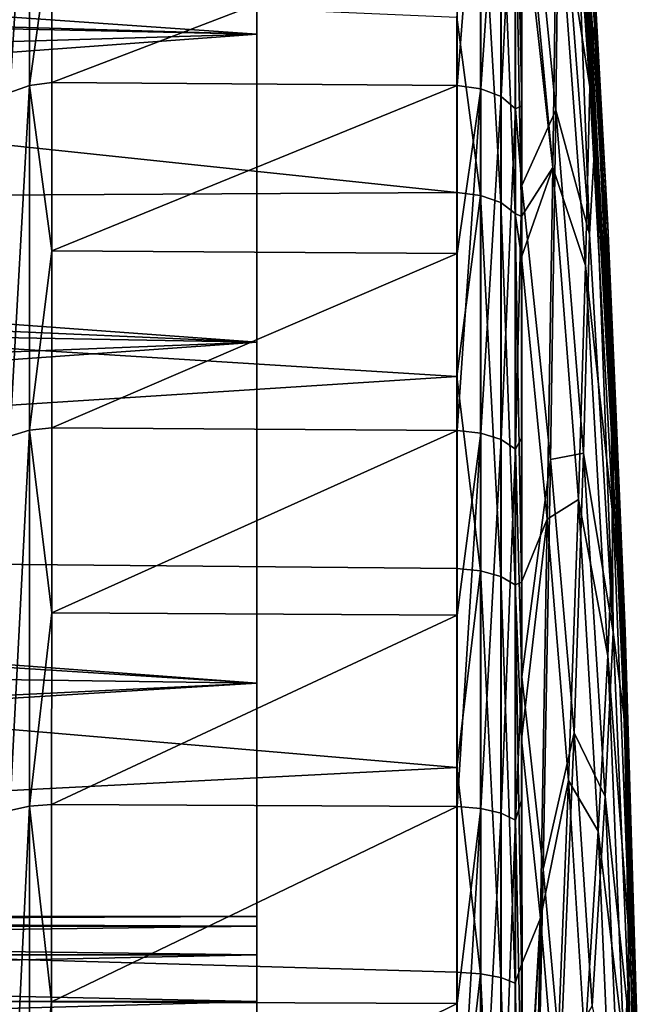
# Model space of a CAD drawing. Header units: millimetres. Extents: x -182 to 217, y -96 to 236.
# Tile 284 of 458: x 47.78 to 52.56, y 6.32 to 13.9. Entities that reach past the tile are written whole.
import ezdxf

# ---------------------------------------------------------------- set-up
doc = ezdxf.new("R2010")
doc.units = ezdxf.units.MM
doc.header["$LTSCALE"] = 52.148148
for name, color, linetype in [('705', 7, 'CONTINUOUS'), ('708', 7, 'CONTINUOUS'), ('710', 7, 'CONTINUOUS'), ('711', 7, 'CONTINUOUS'), ('714', 7, 'CONTINUOUS'), ('725', 7, 'CONTINUOUS'), ('727', 7, 'CONTINUOUS'), ('739', 7, 'CONTINUOUS'), ('740', 7, 'CONTINUOUS'), ('741', 7, 'CONTINUOUS'), ('742', 7, 'CONTINUOUS'), ('743', 7, 'CONTINUOUS'), ('752', 7, 'CONTINUOUS'), ('758', 7, 'CONTINUOUS'), ('765', 7, 'CONTINUOUS')]:
    doc.layers.add(name, color=color, linetype=linetype)

msp = doc.modelspace()

# ---------------------------------------------------------------- linework, layer by layer
at = {"layer": '705', "color": 7, "linetype": 'CONTINUOUS', "true_color": 0xaaaaaa}
for points in [[(30.3394, 12.4497, -18.7418), (29.4803, 14.8546, -16.8994), (51.1374, 12.5687, -18.6622), (30.3394, 12.4497, -18.7418)], [(51.1374, 12.5687, -18.6622), (29.4803, 14.8546, -16.8994), (51.1374, 13.9155, -17.6807), (51.1374, 12.5687, -18.6622)], [(51.1375, 11.153, -19.5413), (30.3394, 12.4497, -18.7418), (51.1374, 12.5687, -18.6622), (51.1375, 11.153, -19.5413)], [(31.0307, 9.8607, -20.2241), (30.3394, 12.4497, -18.7418), (51.1375, 11.153, -19.5413), (31.0307, 9.8607, -20.2241)], [(51.1377, 9.676, -20.3132), (31.0307, 9.8607, -20.2241), (51.1375, 11.153, -19.5413), (51.1377, 9.676, -20.3132)], [(31.5503, 7.1354, -21.3386), (31.0307, 9.8607, -20.2241), (51.138, 8.1458, -20.9737), (31.5503, 7.1354, -21.3386)], [(51.138, 8.1458, -20.9737), (31.0307, 9.8607, -20.2241), (51.1377, 9.676, -20.3132), (51.138, 8.1458, -20.9737)], [(51.1384, 6.571, -21.5191), (31.5503, 7.1354, -21.3386), (51.138, 8.1458, -20.9737), (51.1384, 6.571, -21.5191)], [(31.897, 4.3172, -22.0819), (31.5503, 7.1354, -21.3386), (51.1389, 4.96, -21.9465), (31.897, 4.3172, -22.0819)], [(51.1389, 4.96, -21.9465), (31.5503, 7.1354, -21.3386), (51.1384, 6.571, -21.5191), (51.1389, 4.96, -21.9465)]]:
    msp.add_3dface(points, dxfattribs=at)
at = {"layer": '708', "color": 7, "linetype": 'CONTINUOUS', "true_color": 0xaaaaaa}
for points in [[(48.0228, 14.6321, 56.7528), (48.0227, 13.4132, 57.8029), (51.1402, 14.6081, 56.7751), (48.0228, 14.6321, 56.7528)], [(51.1402, 14.6081, 56.7751), (48.0227, 13.4132, 57.8029), (51.1403, 13.3901, 57.8213), (51.1402, 14.6081, 56.7751)], [(48.0227, 13.4132, 57.8029), (48.0224, 12.1191, 58.7589), (51.1403, 13.3901, 57.8213), (48.0227, 13.4132, 57.8029)], [(51.1403, 13.3901, 57.8213), (48.0224, 12.1191, 58.7589), (51.1404, 12.0974, 58.7737), (51.1403, 13.3901, 57.8213)], [(48.0224, 12.1191, 58.7589), (48.0221, 10.7571, 59.6155), (51.1404, 12.0974, 58.7737), (48.0224, 12.1191, 58.7589)], [(51.1404, 12.0974, 58.7737), (48.0221, 10.7571, 59.6155), (51.1406, 10.7372, 59.6269), (51.1404, 12.0974, 58.7737)], [(48.0221, 10.7571, 59.6155), (48.0216, 9.3348, 60.3678), (51.1406, 10.7372, 59.6269), (48.0221, 10.7571, 59.6155)], [(51.1406, 10.7372, 59.6269), (48.0216, 9.3348, 60.3678), (51.1408, 9.3171, 60.3763), (51.1406, 10.7372, 59.6269)], [(48.0216, 9.3348, 60.3678), (48.0209, 7.8602, 61.0117), (51.1408, 9.3171, 60.3763), (48.0216, 9.3348, 60.3678)], [(51.1408, 9.3171, 60.3763), (48.0209, 7.8602, 61.0117), (51.1412, 7.845, 61.0176), (51.1408, 9.3171, 60.3763)], [(48.0209, 7.8602, 61.0117), (48.0199, 6.3415, 61.5435), (51.1412, 7.845, 61.0176), (48.0209, 7.8602, 61.0117)], [(51.1412, 7.845, 61.0176), (48.0199, 6.3415, 61.5435), (51.1418, 6.3292, 61.5473), (51.1412, 7.845, 61.0176)], [(48.0199, 6.3415, 61.5435), (48.0188, 4.7873, 61.9603), (51.1418, 6.3292, 61.5473), (48.0199, 6.3415, 61.5435)], [(51.1418, 6.3292, 61.5473), (48.0188, 4.7873, 61.9603), (51.1424, 4.778, 61.9624), (51.1418, 6.3292, 61.5473)]]:
    msp.add_3dface(points, dxfattribs=at)
at = {"layer": '710', "color": 7, "linetype": 'CONTINUOUS', "true_color": 0xaaaaaa}
for points in [[(49.6, 15.8451, -12.6363), (49.6, 13.785, -14.8566), (49.6, 15.8451, 12.6363), (49.6, 15.8451, -12.6363)], [(49.6, 15.8451, 12.6363), (49.6, 13.785, -14.8566), (49.6, 13.785, 14.8566), (49.6, 15.8451, 12.6363)], [(49.6, 13.785, -14.8566), (49.6, 11.4168, -16.7451), (49.6, 13.785, 14.8566), (49.6, 13.785, -14.8566)], [(49.6, 13.785, 14.8566), (49.6, 11.4168, -16.7451), (49.6, 11.4168, 16.7451), (49.6, 13.785, 14.8566)], [(49.6, 11.4168, -16.7451), (49.6, 8.7938, -18.2596), (49.6, 11.4168, 16.7451), (49.6, 11.4168, -16.7451)], [(49.6, 11.4168, 16.7451), (49.6, 8.7938, -18.2596), (49.6, 8.7938, 18.2596), (49.6, 11.4168, 16.7451)], [(49.6, 8.7938, -18.2596), (49.6, 5.974, -19.3663), (49.6, 8.7938, 18.2596), (49.6, 8.7938, -18.2596)], [(49.6, 8.7938, 18.2596), (49.6, 5.974, -19.3663), (49.6, 7, -4), (49.6, 8.7938, 18.2596)], [(49.6, 5.974, 19.3663), (49.6, 8.7938, 18.2596), (49.6, 6.3455, 5.8705), (49.6, 5.974, 19.3663)], [(49.6, 6.3455, 5.8705), (49.6, 8.7938, 18.2596), (49.6, 6.7029, 5.3016), (49.6, 6.3455, 5.8705)], [(49.6, 6.7029, 5.3016), (49.6, 8.7938, 18.2596), (49.6, 6.9248, 4.6676), (49.6, 6.7029, 5.3016)], [(49.6, 6.9248, 4.6676), (49.6, 8.7938, 18.2596), (49.6, 7, 4), (49.6, 6.9248, 4.6676)], [(49.6, 7, 4), (49.6, 8.7938, 18.2596), (49.6, 7, -4), (49.6, 7, 4)], [(49.6, 7, -4), (49.6, 5.974, -19.3663), (49.6, 6.9248, -4.6676), (49.6, 7, -4)], [(49.6, 6.9248, -4.6676), (49.6, 5.974, -19.3663), (49.6, 6.7029, -5.3016), (49.6, 6.9248, -4.6676)], [(49.6, 6.7029, -5.3016), (49.6, 5.974, -19.3663), (49.6, 6.3455, -5.8705), (49.6, 6.7029, -5.3016)], [(49.6, 6.3455, -5.8705), (49.6, 5.974, -19.3663), (49.6, 5.8705, -6.3455), (49.6, 6.3455, -5.8705)], [(49.6, 5.8705, 6.3455), (49.6, 5.974, 19.3663), (49.6, 6.3455, 5.8705), (49.6, 5.8705, 6.3455)]]:
    msp.add_3dface(points, dxfattribs=at)
at = {"layer": '711', "color": 7, "linetype": 'CONTINUOUS', "true_color": 0xaaaaaa}
for points in [[(49.6, 15.8451, 12.6363), (49.6, 13.785, 14.8566), (26.5983, 15.386, 14.0994), (49.6, 15.8451, 12.6363)], [(49.6, 13.785, -14.8566), (49.6, 15.8451, -12.6363), (28.611, 14.3967, -15.0352), (49.6, 13.785, -14.8566)], [(26.5983, 15.386, 14.0994), (49.6, 13.785, 14.8566), (26.5983, 14.2808, 15.2177), (26.5983, 15.386, 14.0994)], [(29.4197, 12.2975, -16.7694), (49.6, 13.785, -14.8566), (28.611, 14.3967, -15.0352), (29.4197, 12.2975, -16.7694)], [(26.5983, 14.2808, 15.2177), (49.6, 13.785, 14.8566), (26.5983, 13.0944, 16.2498), (26.5983, 14.2808, 15.2177)], [(49.6, 13.785, 14.8566), (49.6, 11.4168, 16.7451), (26.5983, 13.0944, 16.2498), (49.6, 13.785, 14.8566)], [(49.6, 11.4168, -16.7451), (49.6, 13.785, -14.8566), (29.4197, 12.2975, -16.7694), (49.6, 11.4168, -16.7451)], [(26.5983, 13.0944, 16.2498), (49.6, 11.4168, 16.7451), (26.5983, 11.8337, 17.1896), (26.5983, 13.0944, 16.2498)], [(30.0858, 10.0277, -18.1978), (49.6, 11.4168, -16.7451), (29.4197, 12.2975, -16.7694), (30.0858, 10.0277, -18.1978)], [(26.5983, 11.8337, 17.1896), (49.6, 11.4168, 16.7451), (26.5983, 10.5059, 18.0318), (26.5983, 11.8337, 17.1896)], [(49.6, 11.4168, 16.7451), (49.6, 8.7938, 18.2596), (26.5983, 10.5059, 18.0318), (49.6, 11.4168, 16.7451)], [(49.6, 8.7938, -18.2596), (49.6, 11.4168, -16.7451), (30.0858, 10.0277, -18.1978), (49.6, 8.7938, -18.2596)], [(26.5983, 10.5059, 18.0318), (49.6, 8.7938, 18.2596), (26.5983, 9.1183, 18.7717), (26.5983, 10.5059, 18.0318)], [(30.6055, 7.628, -19.3123), (49.6, 8.7938, -18.2596), (30.0858, 10.0277, -18.1978), (30.6055, 7.628, -19.3123)], [(26.5983, 9.1183, 18.7717), (49.6, 8.7938, 18.2596), (26.5983, 7.6791, 19.4049), (26.5983, 9.1183, 18.7717)], [(49.6, 8.7938, 18.2596), (49.6, 5.974, 19.3663), (26.5983, 7.6791, 19.4049), (49.6, 8.7938, 18.2596)], [(49.6, 5.974, -19.3663), (49.6, 8.7938, -18.2596), (30.6055, 7.628, -19.3123), (49.6, 5.974, -19.3663)], [(26.5983, 7.6791, 19.4049), (49.6, 5.974, 19.3663), (26.5983, 6.1963, 19.928), (26.5983, 7.6791, 19.4049)], [(30.9771, 5.135, -20.1092), (49.6, 5.974, -19.3663), (30.6055, 7.628, -19.3123), (30.9771, 5.135, -20.1092)]]:
    msp.add_3dface(points, dxfattribs=at)
at = {"layer": '714', "color": 7, "linetype": 'CONTINUOUS', "true_color": 0xaaaaaa}
for points in [[(49.6, 7, 4), (49.6, 7, -4), (32.6, 7, -4), (49.6, 7, 4)], [(32.6, 7, 4), (49.6, 7, 4), (32.6, 7, -4), (32.6, 7, 4)]]:
    msp.add_3dface(points, dxfattribs=at)
at = {"layer": '725', "color": 7, "linetype": 'CONTINUOUS', "true_color": 0xaaaaaa}
for points in [[(49.6, 6.9248, 4.6676), (49.6, 7, 4), (32.6, 6.9248, 4.6676), (49.6, 6.9248, 4.6676)], [(49.6, 7, 4), (32.6, 7, 4), (32.6, 6.9248, 4.6676), (49.6, 7, 4)], [(49.6, 6.7029, 5.3016), (49.6, 6.9248, 4.6676), (32.6, 6.7029, 5.3016), (49.6, 6.7029, 5.3016)], [(49.6, 6.9248, 4.6676), (32.6, 6.9248, 4.6676), (32.6, 6.7029, 5.3016), (49.6, 6.9248, 4.6676)], [(49.6, 6.3455, 5.8705), (49.6, 6.7029, 5.3016), (32.6, 6.3455, 5.8705), (49.6, 6.3455, 5.8705)], [(49.6, 6.7029, 5.3016), (32.6, 6.7029, 5.3016), (32.6, 6.3455, 5.8705), (49.6, 6.7029, 5.3016)], [(49.6, 5.8705, 6.3455), (49.6, 6.3455, 5.8705), (32.6, 5.8705, 6.3455), (49.6, 5.8705, 6.3455)], [(49.6, 6.3455, 5.8705), (32.6, 6.3455, 5.8705), (32.6, 5.8705, 6.3455), (49.6, 6.3455, 5.8705)]]:
    msp.add_3dface(points, dxfattribs=at)
at = {"layer": '727', "color": 7, "linetype": 'CONTINUOUS', "true_color": 0xaaaaaa}
for points in [[(49.6, 7, -4), (49.6, 6.9248, -4.6676), (32.6, 7, -4), (49.6, 7, -4)], [(32.6, 7, -4), (49.6, 6.9248, -4.6676), (32.6, 6.9248, -4.6676), (32.6, 7, -4)], [(49.6, 6.9248, -4.6676), (49.6, 6.7029, -5.3016), (32.6, 6.9248, -4.6676), (49.6, 6.9248, -4.6676)], [(49.6, 6.7029, -5.3016), (32.6, 6.7029, -5.3016), (32.6, 6.9248, -4.6676), (49.6, 6.7029, -5.3016)], [(49.6, 6.7029, -5.3016), (49.6, 6.3455, -5.8705), (32.6, 6.7029, -5.3016), (49.6, 6.7029, -5.3016)], [(49.6, 6.3455, -5.8705), (32.6, 6.3455, -5.8705), (32.6, 6.7029, -5.3016), (49.6, 6.3455, -5.8705)], [(49.6, 6.3455, -5.8705), (49.6, 5.8705, -6.3455), (32.6, 6.3455, -5.8705), (49.6, 6.3455, -5.8705)], [(49.6, 5.8705, -6.3455), (32.6, 5.8705, -6.3455), (32.6, 6.3455, -5.8705), (49.6, 5.8705, -6.3455)]]:
    msp.add_3dface(points, dxfattribs=at)
at = {"layer": '739', "color": 7, "linetype": 'CONTINUOUS', "true_color": 0xaaaaaa}
for points in [[(51.9, 13.202, 52.8653), (51.9245, 15.3098, 49.3241), (51.6385, 15.8434, 54.847), (51.9, 13.202, 52.8653)], [(51.9, 13.202, 52.8653), (51.6385, 15.8434, 54.847), (51.6386, 12.6209, 57.8365), (51.9, 13.202, 52.8653)], [(51.6386, 12.6209, 57.8365), (51.6385, 15.8434, 54.847), (51.6385, 13.2336, 57.3592), (51.6386, 12.6209, 57.8365)], [(51.6385, 13.2336, 57.3592), (51.6385, 15.8434, 54.847), (51.6385, 15.4947, 55.236), (51.6385, 13.2336, 57.3592)], [(52.1582, 12.2478, 47.7443), (51.9245, 15.3098, 49.3241), (51.9, 13.202, 52.8653), (52.1582, 12.2478, 47.7443)], [(51.9245, 15.3098, 49.3241), (52.1582, 12.2478, 47.7443), (52.0462, 15.2578, 44.8183), (51.9245, 15.3098, 49.3241)], [(52.0462, 15.2578, 44.8183), (52.1582, 12.2478, 47.7443), (52.201, 12.9516, 43.8978), (52.0462, 15.2578, 44.8183)], [(51.8595, 10.5151, 55.9868), (51.9, 13.202, 52.8653), (51.6386, 12.6209, 57.8365), (51.8595, 10.5151, 55.9868)], [(52.1138, 10.5616, 51.2447), (51.9, 13.202, 52.8653), (51.8595, 10.5151, 55.9868), (52.1138, 10.5616, 51.2447)], [(52.1138, 10.5616, 51.2447), (52.1582, 12.2478, 47.7443), (51.9, 13.202, 52.8653), (52.1138, 10.5616, 51.2447)], [(52.1582, 12.2478, 47.7443), (52.3399, 9.1859, 46.5156), (52.201, 12.9516, 43.8978), (52.1582, 12.2478, 47.7443)], [(52.201, 12.9516, 43.8978), (52.3399, 9.1859, 46.5156), (52.3273, 10.7061, 43.1462), (52.201, 12.9516, 43.8978)], [(51.8595, 10.5151, 55.9868), (51.6386, 12.6209, 57.8365), (51.6391, 8.8433, 60.0939), (51.8595, 10.5151, 55.9868)], [(51.6391, 8.8433, 60.0939), (51.6386, 12.6209, 57.8365), (51.6388, 10.6845, 59.1275), (51.6391, 8.8433, 60.0939)], [(52.3399, 9.1859, 46.5156), (52.1582, 12.2478, 47.7443), (52.1138, 10.5616, 51.2447), (52.3399, 9.1859, 46.5156)], [(52.3273, 10.7061, 43.1462), (52.3399, 9.1859, 46.5156), (52.4278, 8.5084, 42.5487), (52.3273, 10.7061, 43.1462)], [(52.04, 8.4121, 54.4759), (52.1138, 10.5616, 51.2447), (51.8595, 10.5151, 55.9868), (52.04, 8.4121, 54.4759)], [(52.2801, 7.9212, 49.9843), (52.1138, 10.5616, 51.2447), (52.04, 8.4121, 54.4759), (52.2801, 7.9212, 49.9843)], [(52.2801, 7.9212, 49.9843), (52.3399, 9.1859, 46.5156), (52.1138, 10.5616, 51.2447), (52.2801, 7.9212, 49.9843)], [(51.8033, 7.3639, 58.5974), (51.8595, 10.5151, 55.9868), (51.6391, 8.8433, 60.0939), (51.8033, 7.3639, 58.5974)], [(52.04, 8.4121, 54.4759), (51.8595, 10.5151, 55.9868), (51.8033, 7.3639, 58.5974), (52.04, 8.4121, 54.4759)], [(52.4697, 6.1239, 45.638), (52.3399, 9.1859, 46.5156), (52.2801, 7.9212, 49.9843), (52.4697, 6.1239, 45.638)], [(52.3399, 9.1859, 46.5156), (52.4697, 6.1239, 45.638), (52.4278, 8.5084, 42.5487), (52.3399, 9.1859, 46.5156)], [(51.8033, 7.3639, 58.5974), (51.6391, 8.8433, 60.0939), (51.6405, 4.5835, 61.5388), (51.8033, 7.3639, 58.5974)], [(51.6405, 4.5835, 61.5388), (51.6391, 8.8433, 60.0939), (51.6402, 5.3301, 61.3574), (51.6405, 4.5835, 61.5388)], [(51.6402, 5.3301, 61.3574), (51.6391, 8.8433, 60.0939), (51.6393, 7.9023, 60.5024), (51.6402, 5.3301, 61.3574)], [(52.4278, 8.5084, 42.5487), (52.4697, 6.1239, 45.638), (52.5041, 6.3488, 42.0947), (52.4278, 8.5084, 42.5487)], [(51.937, 5.8911, 57.3792), (52.04, 8.4121, 54.4759), (51.8033, 7.3639, 58.5974), (51.937, 5.8911, 57.3792)], [(52.1804, 6.3091, 53.3007), (52.04, 8.4121, 54.4759), (51.937, 5.8911, 57.3792), (52.1804, 6.3091, 53.3007)], [(52.1804, 6.3091, 53.3007), (52.2801, 7.9212, 49.9843), (52.04, 8.4121, 54.4759), (52.1804, 6.3091, 53.3007)], [(52.3988, 5.2808, 49.0839), (52.2801, 7.9212, 49.9843), (52.1804, 6.3091, 53.3007), (52.3988, 5.2808, 49.0839)], [(52.3988, 5.2808, 49.0839), (52.4697, 6.1239, 45.638), (52.2801, 7.9212, 49.9843), (52.3988, 5.2808, 49.0839)], [(51.7314, 3.8819, 60.6285), (51.8033, 7.3639, 58.5974), (51.6405, 4.5835, 61.5388), (51.7314, 3.8819, 60.6285)], [(51.937, 5.8911, 57.3792), (51.8033, 7.3639, 58.5974), (51.7314, 3.8819, 60.6285), (51.937, 5.8911, 57.3792)], [(52.4697, 6.1239, 45.638), (52.5476, 3.062, 45.1114), (52.5041, 6.3488, 42.0947), (52.4697, 6.1239, 45.638)], [(52.5041, 6.3488, 42.0947), (52.5476, 3.062, 45.1114), (52.5577, 4.2171, 41.776), (52.5041, 6.3488, 42.0947)]]:
    msp.add_3dface(points, dxfattribs=at)
at = {"layer": '740', "color": 7, "linetype": 'CONTINUOUS', "true_color": 0xaaaaaa}
for points in [[(52.0462, 15.2578, 44.8183), (52.201, 12.9516, 43.8978), (52.06, 15.5846, 42.0746), (52.0462, 15.2578, 44.8183)], [(52.201, 12.9516, 43.8978), (52.3273, 10.7061, 43.1462), (52.06, 15.5846, 42.0746), (52.201, 12.9516, 43.8978)], [(52.3273, 10.7061, 43.1462), (52.36, 10.3897, 40.471), (52.06, 15.5846, 42.0746), (52.3273, 10.7061, 43.1462)], [(52.06, 15.5846, 42.0746), (52.36, 10.3897, 40.471), (52.0777, 15.5336, 39.2923), (52.06, 15.5846, 42.0746)], [(52.0777, 15.5336, 39.2923), (52.36, 10.3897, 40.471), (52.2418, 12.8644, 38.5256), (52.0777, 15.5336, 39.2923)], [(52.2418, 12.8644, 38.5256), (52.36, 10.3897, 40.471), (52.373, 10.2405, 37.9124), (52.2418, 12.8644, 38.5256)], [(52.3273, 10.7061, 43.1462), (52.4278, 8.5084, 42.5487), (52.36, 10.3897, 40.471), (52.3273, 10.7061, 43.1462)], [(52.4278, 8.5084, 42.5487), (52.5041, 6.3488, 42.0947), (52.36, 10.3897, 40.471), (52.4278, 8.5084, 42.5487)], [(52.5041, 6.3488, 42.0947), (52.54, 5.1949, 39.5088), (52.36, 10.3897, 40.471), (52.5041, 6.3488, 42.0947)], [(52.36, 10.3897, 40.471), (52.54, 5.1949, 39.5088), (52.373, 10.2405, 37.9124), (52.36, 10.3897, 40.471)], [(52.373, 10.2405, 37.9124), (52.54, 5.1949, 39.5088), (52.544, 5.0867, 37.1135), (52.373, 10.2405, 37.9124)], [(52.5041, 6.3488, 42.0947), (52.5577, 4.2171, 41.776), (52.54, 5.1949, 39.5088), (52.5041, 6.3488, 42.0947)]]:
    msp.add_3dface(points, dxfattribs=at)
at = {"layer": '741', "color": 7, "linetype": 'CONTINUOUS', "true_color": 0xaaaaaa}
for points in [[(52.0777, 15.5336, 39.2923), (52.2418, 12.8644, 38.5256), (52.1261, 15.4846, 2.9922), (52.0777, 15.5336, 39.2923)], [(52.1261, 15.4846, 2.9922), (52.2418, 12.8644, 38.5256), (52.3003, 12.3134, 3.8015), (52.1261, 15.4846, 2.9922)], [(52.2418, 12.8644, 38.5256), (52.373, 10.2405, 37.9124), (52.3003, 12.3134, 3.8015), (52.2418, 12.8644, 38.5256)], [(52.3003, 12.3134, 3.8015), (52.373, 10.2405, 37.9124), (52.433, 9.193, 4.4175), (52.3003, 12.3134, 3.8015)], [(52.373, 10.2405, 37.9124), (52.544, 5.0867, 37.1135), (52.433, 9.193, 4.4175), (52.373, 10.2405, 37.9124)], [(52.433, 9.193, 4.4175), (52.544, 5.0867, 37.1135), (52.5262, 6.1087, 4.8508), (52.433, 9.193, 4.4175)]]:
    msp.add_3dface(points, dxfattribs=at)
at = {"layer": '742', "color": 7, "linetype": 'CONTINUOUS', "true_color": 0xaaaaaa}
for points in [[(52.0425, 16.3064, -2.7736), (52.0593, 16.4452, -0.0073), (52.1975, 13.8555, -1.8499), (52.0425, 16.3064, -2.7736)], [(52.1261, 15.4846, 2.9922), (52.3003, 12.3134, 3.8015), (52.0593, 16.4452, -0.0073), (52.1261, 15.4846, 2.9922)], [(52.0593, 16.4452, -0.0073), (52.3003, 12.3134, 3.8015), (52.3597, 10.9635, 1.5918), (52.0593, 16.4452, -0.0073)], [(52.0593, 16.4452, -0.0073), (52.3597, 10.9635, 1.5918), (52.1975, 13.8555, -1.8499), (52.0593, 16.4452, -0.0073)], [(52.1975, 13.8555, -1.8499), (52.3597, 10.9635, 1.5918), (52.3245, 11.4633, -1.0931), (52.1975, 13.8555, -1.8499)], [(52.3003, 12.3134, 3.8015), (52.433, 9.193, 4.4175), (52.3597, 10.9635, 1.5918), (52.3003, 12.3134, 3.8015)], [(52.3245, 11.4633, -1.0931), (52.3597, 10.9635, 1.5918), (52.4257, 9.117, -0.4898), (52.3245, 11.4633, -1.0931)], [(52.433, 9.193, 4.4175), (52.5262, 6.1087, 4.8508), (52.3597, 10.9635, 1.5918), (52.433, 9.193, 4.4175)], [(52.3597, 10.9635, 1.5918), (52.5262, 6.1087, 4.8508), (52.5399, 5.4817, 2.5512), (52.3597, 10.9635, 1.5918)], [(52.3597, 10.9635, 1.5918), (52.5399, 5.4817, 2.5512), (52.4257, 9.117, -0.4898), (52.3597, 10.9635, 1.5918)], [(52.4257, 9.117, -0.4898), (52.5399, 5.4817, 2.5512), (52.5029, 6.8067, -0.0301), (52.4257, 9.117, -0.4898)], [(52.5029, 6.8067, -0.0301), (52.5399, 5.4817, 2.5512), (52.5571, 4.5232, 0.2931), (52.5029, 6.8067, -0.0301)]]:
    msp.add_3dface(points, dxfattribs=at)
at = {"layer": '743', "color": 7, "linetype": 'CONTINUOUS', "true_color": 0xaaaaaa}
for points in [[(51.9254, 16.7258, -7.1404), (52.1612, 13.3806, -5.5355), (51.9069, 15.0084, -10.6268), (51.9254, 16.7258, -7.1404)], [(51.9254, 16.7258, -7.1404), (52.0425, 16.3064, -2.7736), (52.1612, 13.3806, -5.5355), (51.9254, 16.7258, -7.1404)], [(52.0425, 16.3064, -2.7736), (52.1975, 13.8555, -1.8499), (52.1612, 13.3806, -5.5355), (52.0425, 16.3064, -2.7736)], [(51.636, 15.3128, -15.85), (51.9069, 15.0084, -10.6268), (51.8766, 12.7595, -13.8017), (51.636, 15.3128, -15.85)], [(51.636, 15.3128, -15.85), (51.8766, 12.7595, -13.8017), (51.636, 14.9285, -16.2125), (51.636, 15.3128, -15.85)], [(51.9069, 15.0084, -10.6268), (52.1282, 12.0067, -8.931), (51.8766, 12.7595, -13.8017), (51.9069, 15.0084, -10.6268)], [(51.9069, 15.0084, -10.6268), (52.1612, 13.3806, -5.5355), (52.1282, 12.0067, -8.931), (51.9069, 15.0084, -10.6268)], [(51.636, 14.9285, -16.2125), (51.8766, 12.7595, -13.8017), (51.6359, 12.3843, -18.23), (51.636, 14.9285, -16.2125)], [(52.1975, 13.8555, -1.8499), (52.3245, 11.4633, -1.0931), (52.1612, 13.3806, -5.5355), (52.1975, 13.8555, -1.8499)], [(52.1612, 13.3806, -5.5355), (52.3446, 10.0355, -4.2873), (52.1282, 12.0067, -8.931), (52.1612, 13.3806, -5.5355)], [(52.1612, 13.3806, -5.5355), (52.3245, 11.4633, -1.0931), (52.3446, 10.0355, -4.2873), (52.1612, 13.3806, -5.5355)], [(51.6359, 12.3843, -18.23), (51.8766, 12.7595, -13.8017), (51.6359, 12.0695, -18.4399), (51.6359, 12.3843, -18.23)], [(51.6359, 12.0695, -18.4399), (51.8766, 12.7595, -13.8017), (51.8346, 10.0561, -16.5868), (51.6359, 12.0695, -18.4399)], [(51.8766, 12.7595, -13.8017), (52.0734, 10.2076, -12.1268), (51.8346, 10.0561, -16.5868), (51.8766, 12.7595, -13.8017)], [(51.8766, 12.7595, -13.8017), (52.1282, 12.0067, -8.931), (52.0734, 10.2076, -12.1268), (51.8766, 12.7595, -13.8017)], [(51.6359, 12.0695, -18.4399), (51.8346, 10.0561, -16.5868), (51.6361, 9.5709, -19.8523), (51.6359, 12.0695, -18.4399)], [(52.1282, 12.0067, -8.931), (52.3002, 9.005, -7.6121), (52.0734, 10.2076, -12.1268), (52.1282, 12.0067, -8.931)], [(52.1282, 12.0067, -8.931), (52.3446, 10.0355, -4.2873), (52.3002, 9.005, -7.6121), (52.1282, 12.0067, -8.931)], [(52.3245, 11.4633, -1.0931), (52.4257, 9.117, -0.4898), (52.3446, 10.0355, -4.2873), (52.3245, 11.4633, -1.0931)], [(51.8346, 10.0561, -16.5868), (52.0734, 10.2076, -12.1268), (51.997, 8.0449, -15.0726), (51.8346, 10.0561, -16.5868)], [(52.0734, 10.2076, -12.1268), (52.2264, 7.6557, -10.8241), (51.997, 8.0449, -15.0726), (52.0734, 10.2076, -12.1268)], [(52.0734, 10.2076, -12.1268), (52.3002, 9.005, -7.6121), (52.2264, 7.6557, -10.8241), (52.0734, 10.2076, -12.1268)], [(51.6361, 9.5709, -19.8523), (51.8346, 10.0561, -16.5868), (51.6364, 8.3605, -20.3919), (51.6361, 9.5709, -19.8523)], [(51.6364, 8.3605, -20.3919), (51.8346, 10.0561, -16.5868), (51.7816, 6.9861, -18.9133), (51.6364, 8.3605, -20.3919)], [(51.8346, 10.0561, -16.5868), (51.997, 8.0449, -15.0726), (51.7816, 6.9861, -18.9133), (51.8346, 10.0561, -16.5868)], [(52.3446, 10.0355, -4.2873), (52.4756, 6.6903, -3.3957), (52.3002, 9.005, -7.6121), (52.3446, 10.0355, -4.2873)], [(52.3446, 10.0355, -4.2873), (52.4257, 9.117, -0.4898), (52.4756, 6.6903, -3.3957), (52.3446, 10.0355, -4.2873)], [(52.4257, 9.117, -0.4898), (52.5029, 6.8067, -0.0301), (52.4756, 6.6903, -3.3957), (52.4257, 9.117, -0.4898)], [(52.3002, 9.005, -7.6121), (52.4231, 6.0034, -6.67), (52.2264, 7.6557, -10.8241), (52.3002, 9.005, -7.6121)], [(52.3002, 9.005, -7.6121), (52.4756, 6.6903, -3.3957), (52.4231, 6.0034, -6.67), (52.3002, 9.005, -7.6121)], [(51.6364, 8.3605, -20.3919), (51.7816, 6.9861, -18.9133), (51.6368, 6.6302, -21.0187), (51.6364, 8.3605, -20.3919)], [(51.7816, 6.9861, -18.9133), (51.997, 8.0449, -15.0726), (51.8994, 5.5889, -17.7242), (51.7816, 6.9861, -18.9133)], [(51.997, 8.0449, -15.0726), (52.1233, 6.0337, -13.8949), (51.8994, 5.5889, -17.7242), (51.997, 8.0449, -15.0726)], [(51.997, 8.0449, -15.0726), (52.2264, 7.6557, -10.8241), (52.1233, 6.0337, -13.8949), (51.997, 8.0449, -15.0726)], [(52.2264, 7.6557, -10.8241), (52.3357, 5.1038, -9.8936), (52.1233, 6.0337, -13.8949), (52.2264, 7.6557, -10.8241)], [(52.2264, 7.6557, -10.8241), (52.4231, 6.0034, -6.67), (52.3357, 5.1038, -9.8936), (52.2264, 7.6557, -10.8241)], [(51.6368, 6.6302, -21.0187), (51.7816, 6.9861, -18.9133), (51.6374, 4.4686, -21.5827), (51.6368, 6.6302, -21.0187)], [(51.6374, 4.4686, -21.5827), (51.7816, 6.9861, -18.9133), (51.6374, 4.3981, -21.5972), (51.6374, 4.4686, -21.5827)], [(51.6374, 4.3981, -21.5972), (51.7816, 6.9861, -18.9133), (51.7156, 3.6733, -20.7508), (51.6374, 4.3981, -21.5972)], [(51.7816, 6.9861, -18.9133), (51.8994, 5.5889, -17.7242), (51.7156, 3.6733, -20.7508), (51.7816, 6.9861, -18.9133)], [(52.5029, 6.8067, -0.0301), (52.5571, 4.5232, 0.2931), (52.4756, 6.6903, -3.3957), (52.5029, 6.8067, -0.0301)], [(52.4756, 6.6903, -3.3957), (52.5542, 3.3452, -2.8607), (52.4231, 6.0034, -6.67), (52.4756, 6.6903, -3.3957)], [(52.4756, 6.6903, -3.3957), (52.5571, 4.5232, 0.2931), (52.5542, 3.3452, -2.8607), (52.4756, 6.6903, -3.3957)]]:
    msp.add_3dface(points, dxfattribs=at)
at = {"layer": '752', "color": 7, "linetype": 'CONTINUOUS', "true_color": 0xaaaaaa}
for points in [[(51.3198, 12.545, -18.6367), (51.1374, 13.9155, -17.6807), (51.3198, 15.1583, -16.581), (51.3198, 12.545, -18.6367)], [(51.3198, 12.545, -18.6367), (51.3198, 15.1583, -16.581), (51.4772, 12.4898, -18.5548), (51.3198, 12.545, -18.6367)], [(51.4772, 12.4898, -18.5548), (51.3198, 15.1583, -16.581), (51.4772, 15.0917, -16.5081), (51.4772, 12.4898, -18.5548)], [(51.4772, 12.4898, -18.5548), (51.4772, 15.0917, -16.5081), (51.5877, 12.4064, -18.4309), (51.4772, 12.4898, -18.5548)], [(51.5877, 12.4064, -18.4309), (51.4772, 15.0917, -16.5081), (51.5877, 14.9909, -16.3979), (51.5877, 12.4064, -18.4309)], [(51.636, 14.9285, -16.2125), (51.6359, 12.3843, -18.23), (51.5877, 14.9909, -16.3979), (51.636, 14.9285, -16.2125)], [(51.6359, 12.3843, -18.23), (51.5877, 12.4064, -18.4309), (51.5877, 14.9909, -16.3979), (51.6359, 12.3843, -18.23)], [(51.1374, 12.5687, -18.6622), (51.1374, 13.9155, -17.6807), (51.3198, 12.545, -18.6367), (51.1374, 12.5687, -18.6622)], [(51.1375, 11.153, -19.5413), (51.1374, 12.5687, -18.6622), (51.3198, 12.545, -18.6367), (51.1375, 11.153, -19.5413)], [(51.3197, 9.6571, -20.2842), (51.1375, 11.153, -19.5413), (51.3198, 12.545, -18.6367), (51.3197, 9.6571, -20.2842)], [(51.3197, 9.6571, -20.2842), (51.3198, 12.545, -18.6367), (51.4772, 9.6147, -20.1951), (51.3197, 9.6571, -20.2842)], [(51.4772, 9.6147, -20.1951), (51.3198, 12.545, -18.6367), (51.4772, 12.4898, -18.5548), (51.4772, 9.6147, -20.1951)], [(51.4772, 9.6147, -20.1951), (51.4772, 12.4898, -18.5548), (51.5878, 9.5506, -20.0603), (51.4772, 9.6147, -20.1951)], [(51.5878, 9.5506, -20.0603), (51.4772, 12.4898, -18.5548), (51.5877, 12.4064, -18.4309), (51.5878, 9.5506, -20.0603)], [(51.6359, 12.3843, -18.23), (51.6359, 12.0695, -18.4399), (51.5877, 12.4064, -18.4309), (51.6359, 12.3843, -18.23)], [(51.6359, 12.0695, -18.4399), (51.6361, 9.5709, -19.8523), (51.5877, 12.4064, -18.4309), (51.6359, 12.0695, -18.4399)], [(51.6361, 9.5709, -19.8523), (51.5878, 9.5506, -20.0603), (51.5877, 12.4064, -18.4309), (51.6361, 9.5709, -19.8523)], [(51.1377, 9.676, -20.3132), (51.1375, 11.153, -19.5413), (51.3197, 9.6571, -20.2842), (51.1377, 9.676, -20.3132)], [(51.138, 8.1458, -20.9737), (51.1377, 9.676, -20.3132), (51.3197, 9.6571, -20.2842), (51.138, 8.1458, -20.9737)], [(51.3198, 6.5579, -21.4875), (51.138, 8.1458, -20.9737), (51.3197, 9.6571, -20.2842), (51.3198, 6.5579, -21.4875)], [(51.3198, 6.5579, -21.4875), (51.3197, 9.6571, -20.2842), (51.4774, 6.5293, -21.3934), (51.3198, 6.5579, -21.4875)], [(51.4774, 6.5293, -21.3934), (51.3197, 9.6571, -20.2842), (51.4772, 9.6147, -20.1951), (51.4774, 6.5293, -21.3934)], [(51.4774, 6.5293, -21.3934), (51.4772, 9.6147, -20.1951), (51.5882, 6.4858, -21.2507), (51.4774, 6.5293, -21.3934)], [(51.5882, 6.4858, -21.2507), (51.4772, 9.6147, -20.1951), (51.5878, 9.5506, -20.0603), (51.5882, 6.4858, -21.2507)], [(51.6361, 9.5709, -19.8523), (51.6364, 8.3605, -20.3919), (51.5878, 9.5506, -20.0603), (51.6361, 9.5709, -19.8523)], [(51.6364, 8.3605, -20.3919), (51.6368, 6.6302, -21.0187), (51.5878, 9.5506, -20.0603), (51.6364, 8.3605, -20.3919)], [(51.6368, 6.6302, -21.0187), (51.5882, 6.4858, -21.2507), (51.5878, 9.5506, -20.0603), (51.6368, 6.6302, -21.0187)], [(51.1384, 6.571, -21.5191), (51.138, 8.1458, -20.9737), (51.3198, 6.5579, -21.4875), (51.1384, 6.571, -21.5191)], [(51.6368, 6.6302, -21.0187), (51.6374, 4.4686, -21.5827), (51.5882, 6.4858, -21.2507), (51.6368, 6.6302, -21.0187)], [(51.1389, 4.96, -21.9465), (51.1384, 6.571, -21.5191), (51.3198, 6.5579, -21.4875), (51.1389, 4.96, -21.9465)], [(51.3197, 3.3153, -22.2204), (51.1389, 4.96, -21.9465), (51.3198, 6.5579, -21.4875), (51.3197, 3.3153, -22.2204)], [(51.3197, 3.3153, -22.2204), (51.3198, 6.5579, -21.4875), (51.4776, 3.3009, -22.1235), (51.3197, 3.3153, -22.2204)], [(51.4776, 3.3009, -22.1235), (51.3198, 6.5579, -21.4875), (51.4774, 6.5293, -21.3934), (51.4776, 3.3009, -22.1235)], [(51.4776, 3.3009, -22.1235), (51.4774, 6.5293, -21.3934), (51.5887, 3.2789, -21.9763), (51.4776, 3.3009, -22.1235)], [(51.5887, 3.2789, -21.9763), (51.4774, 6.5293, -21.3934), (51.5882, 6.4858, -21.2507), (51.5887, 3.2789, -21.9763)], [(51.6374, 4.4686, -21.5827), (51.6374, 4.3981, -21.5972), (51.5882, 6.4858, -21.2507), (51.6374, 4.4686, -21.5827)], [(51.6374, 4.3981, -21.5972), (51.5887, 3.2789, -21.9763), (51.5882, 6.4858, -21.2507), (51.6374, 4.3981, -21.5972)]]:
    msp.add_3dface(points, dxfattribs=at)
at = {"layer": '758', "color": 7, "linetype": 'CONTINUOUS', "true_color": 0xaaaaaa}
for points in [[(51.1402, 14.6081, 56.7751), (51.1403, 13.3901, 57.8213), (51.3219, 15.7169, 55.6206), (51.1402, 14.6081, 56.7751)], [(51.3219, 15.7169, 55.6206), (51.1403, 13.3901, 57.8213), (51.3219, 13.3658, 57.7969), (51.3219, 15.7169, 55.6206)], [(51.3219, 15.7169, 55.6206), (51.3219, 13.3658, 57.7969), (51.4789, 15.6451, 55.5539), (51.3219, 15.7169, 55.6206)], [(51.4789, 15.6451, 55.5539), (51.3219, 13.3658, 57.7969), (51.4789, 13.3049, 57.7203), (51.4789, 15.6451, 55.5539)], [(51.4789, 15.6451, 55.5539), (51.4789, 13.3049, 57.7203), (51.5895, 15.5365, 55.4528), (51.4789, 15.6451, 55.5539)], [(51.5895, 15.5365, 55.4528), (51.4789, 13.3049, 57.7203), (51.5895, 13.2125, 57.6042), (51.5895, 15.5365, 55.4528)], [(51.6385, 13.2336, 57.3592), (51.6385, 15.4947, 55.236), (51.5895, 15.5365, 55.4528), (51.6385, 13.2336, 57.3592)], [(51.6385, 13.2336, 57.3592), (51.5895, 15.5365, 55.4528), (51.5895, 13.2125, 57.6042), (51.6385, 13.2336, 57.3592)], [(51.1403, 13.3901, 57.8213), (51.1404, 12.0974, 58.7737), (51.3219, 13.3658, 57.7969), (51.1403, 13.3901, 57.8213)], [(51.1404, 12.0974, 58.7737), (51.1406, 10.7372, 59.6269), (51.3219, 13.3658, 57.7969), (51.1404, 12.0974, 58.7737)], [(51.3219, 13.3658, 57.7969), (51.1406, 10.7372, 59.6269), (51.3219, 10.7173, 59.5991), (51.3219, 13.3658, 57.7969)], [(51.3219, 13.3658, 57.7969), (51.3219, 10.7173, 59.5991), (51.4789, 13.3049, 57.7203), (51.3219, 13.3658, 57.7969)], [(51.4789, 13.3049, 57.7203), (51.3219, 10.7173, 59.5991), (51.4789, 10.6685, 59.5143), (51.4789, 13.3049, 57.7203)], [(51.4789, 13.3049, 57.7203), (51.4789, 10.6685, 59.5143), (51.5895, 13.2125, 57.6042), (51.4789, 13.3049, 57.7203)], [(51.5895, 13.2125, 57.6042), (51.4789, 10.6685, 59.5143), (51.5896, 10.5945, 59.3858), (51.5895, 13.2125, 57.6042)], [(51.6386, 12.6209, 57.8365), (51.6385, 13.2336, 57.3592), (51.5895, 13.2125, 57.6042), (51.6386, 12.6209, 57.8365)], [(51.6386, 12.6209, 57.8365), (51.5895, 13.2125, 57.6042), (51.5896, 10.5945, 59.3858), (51.6386, 12.6209, 57.8365)], [(51.6388, 10.6845, 59.1275), (51.6386, 12.6209, 57.8365), (51.5896, 10.5945, 59.3858), (51.6388, 10.6845, 59.1275)], [(51.1406, 10.7372, 59.6269), (51.1408, 9.3171, 60.3763), (51.3219, 10.7173, 59.5991), (51.1406, 10.7372, 59.6269)], [(51.1408, 9.3171, 60.3763), (51.1412, 7.845, 61.0176), (51.3219, 10.7173, 59.5991), (51.1408, 9.3171, 60.3763)], [(51.3219, 10.7173, 59.5991), (51.1412, 7.845, 61.0176), (51.3219, 7.8303, 60.9871), (51.3219, 10.7173, 59.5991)], [(51.3219, 10.7173, 59.5991), (51.3219, 7.8303, 60.9871), (51.4789, 10.6685, 59.5143), (51.3219, 10.7173, 59.5991)], [(51.6391, 8.8433, 60.0939), (51.6388, 10.6845, 59.1275), (51.5896, 10.5945, 59.3858), (51.6391, 8.8433, 60.0939)], [(51.4789, 10.6685, 59.5143), (51.3219, 7.8303, 60.9871), (51.4791, 7.7948, 60.8962), (51.4789, 10.6685, 59.5143)], [(51.4789, 10.6685, 59.5143), (51.4791, 7.7948, 60.8962), (51.5896, 10.5945, 59.3858), (51.4789, 10.6685, 59.5143)], [(51.5896, 10.5945, 59.3858), (51.4791, 7.7948, 60.8962), (51.59, 7.7408, 60.7583), (51.5896, 10.5945, 59.3858)], [(51.6391, 8.8433, 60.0939), (51.5896, 10.5945, 59.3858), (51.59, 7.7408, 60.7583), (51.6391, 8.8433, 60.0939)], [(51.6393, 7.9023, 60.5024), (51.6391, 8.8433, 60.0939), (51.59, 7.7408, 60.7583), (51.6393, 7.9023, 60.5024)], [(51.6402, 5.3301, 61.3574), (51.6393, 7.9023, 60.5024), (51.59, 7.7408, 60.7583), (51.6402, 5.3301, 61.3574)], [(51.1412, 7.845, 61.0176), (51.1418, 6.3292, 61.5473), (51.3219, 7.8303, 60.9871), (51.1412, 7.845, 61.0176)], [(51.1418, 6.3292, 61.5473), (51.1424, 4.778, 61.9624), (51.3219, 7.8303, 60.9871), (51.1418, 6.3292, 61.5473)], [(51.3219, 7.8303, 60.9871), (51.1424, 4.778, 61.9624), (51.3219, 4.7691, 61.9302), (51.3219, 7.8303, 60.9871)], [(51.3219, 7.8303, 60.9871), (51.3219, 4.7691, 61.9302), (51.4791, 7.7948, 60.8962), (51.3219, 7.8303, 60.9871)], [(51.4791, 7.7948, 60.8962), (51.3219, 4.7691, 61.9302), (51.4793, 4.7475, 61.8354), (51.4791, 7.7948, 60.8962)], [(51.4791, 7.7948, 60.8962), (51.4793, 4.7475, 61.8354), (51.59, 7.7408, 60.7583), (51.4791, 7.7948, 60.8962)], [(51.59, 7.7408, 60.7583), (51.4793, 4.7475, 61.8354), (51.5906, 4.7147, 61.6912), (51.59, 7.7408, 60.7583)], [(51.6402, 5.3301, 61.3574), (51.59, 7.7408, 60.7583), (51.5906, 4.7147, 61.6912), (51.6402, 5.3301, 61.3574)]]:
    msp.add_3dface(points, dxfattribs=at)
at = {"layer": '765', "color": 7, "linetype": 'CONTINUOUS', "true_color": 0xaaaaaa}
for points in [[(47.7, 15.6792, 55.5377), (47.6999, 13.3359, 57.7134), (47.8512, 15.7436, 55.5974), (47.7, 15.6792, 55.5377)], [(47.8512, 15.7436, 55.5974), (47.6999, 13.3359, 57.7134), (47.8511, 13.3907, 57.782), (47.8512, 15.7436, 55.5974)], [(48.0228, 14.6321, 56.7528), (47.8512, 15.7436, 55.5974), (47.8511, 13.3907, 57.782), (48.0228, 14.6321, 56.7528)], [(48.0227, 13.4132, 57.8029), (48.0228, 14.6321, 56.7528), (47.8511, 13.3907, 57.782), (48.0227, 13.4132, 57.8029)], [(48.0224, 12.1191, 58.7589), (48.0227, 13.4132, 57.8029), (47.8511, 13.3907, 57.782), (48.0224, 12.1191, 58.7589)], [(47.6999, 13.3359, 57.7134), (47.6999, 10.6948, 59.5156), (47.8511, 13.3907, 57.782), (47.6999, 13.3359, 57.7134)], [(47.8511, 13.3907, 57.782), (47.6999, 10.6948, 59.5156), (47.8513, 10.7385, 59.5914), (47.8511, 13.3907, 57.782)], [(48.0224, 12.1191, 58.7589), (47.8511, 13.3907, 57.782), (47.8513, 10.7385, 59.5914), (48.0224, 12.1191, 58.7589)], [(48.0221, 10.7571, 59.6155), (48.0224, 12.1191, 58.7589), (47.8513, 10.7385, 59.5914), (48.0221, 10.7571, 59.6155)], [(48.0216, 9.3348, 60.3678), (48.0221, 10.7571, 59.6155), (47.8513, 10.7385, 59.5914), (48.0216, 9.3348, 60.3678)], [(47.6999, 10.6948, 59.5156), (47.6998, 7.8148, 60.9041), (47.8513, 10.7385, 59.5914), (47.6999, 10.6948, 59.5156)], [(47.8513, 10.7385, 59.5914), (47.6998, 7.8148, 60.9041), (47.8514, 7.8465, 60.9852), (47.8513, 10.7385, 59.5914)], [(48.0216, 9.3348, 60.3678), (47.8513, 10.7385, 59.5914), (47.8514, 7.8465, 60.9852), (48.0216, 9.3348, 60.3678)], [(48.0209, 7.8602, 61.0117), (48.0216, 9.3348, 60.3678), (47.8514, 7.8465, 60.9852), (48.0209, 7.8602, 61.0117)], [(47.6998, 7.8148, 60.9041), (47.6996, 4.7601, 61.8483), (47.8514, 7.8465, 60.9852), (47.6998, 7.8148, 60.9041)], [(47.8514, 7.8465, 60.9852), (47.6996, 4.7601, 61.8483), (47.8516, 4.7793, 61.9326), (47.8514, 7.8465, 60.9852)], [(48.0199, 6.3415, 61.5435), (48.0209, 7.8602, 61.0117), (47.8514, 7.8465, 60.9852), (48.0199, 6.3415, 61.5435)], [(48.0199, 6.3415, 61.5435), (47.8514, 7.8465, 60.9852), (47.8516, 4.7793, 61.9326), (48.0199, 6.3415, 61.5435)], [(48.0188, 4.7873, 61.9603), (48.0199, 6.3415, 61.5435), (47.8516, 4.7793, 61.9326), (48.0188, 4.7873, 61.9603)]]:
    msp.add_3dface(points, dxfattribs=at)

doc.saveas('drawing.dxf')
